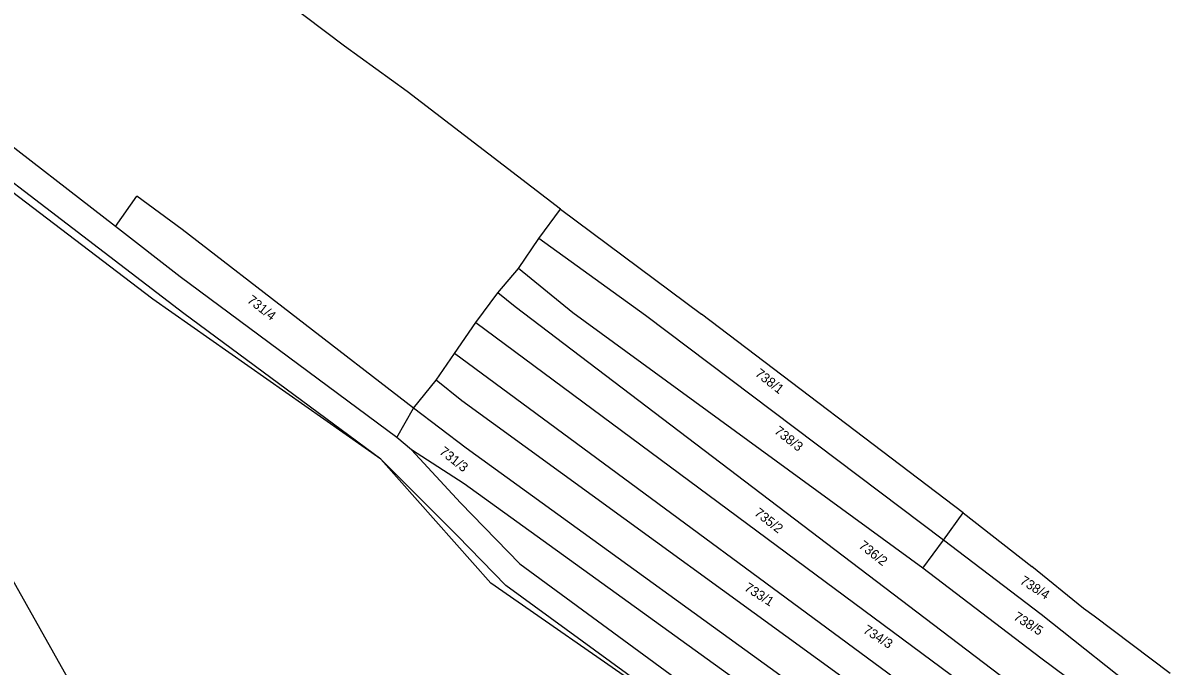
# Model space of a CAD drawing. Extents: x -581999 to -572728, y -1219553 to -1212032.
# Drawn here: x -577907.8 to -577664.4, y -1214544.8 to -1214408.3 of the extents above; entities that cross this region are included whole.
import ezdxf

# ---------------------------------------------------------------- set-up
doc = ezdxf.new("R2010")
doc.units = 0
for name, color, linetype in [('Vrstva 1', 7, 'Continuous'), ('Vrstva 2', 7, 'Continuous'), ('Vrstva 63', 7, 'Continuous')]:
    doc.layers.add(name, color=color, linetype=linetype)

msp = doc.modelspace()

# ---------------------------------------------------------------- linework, layer by layer
at = {"layer": 'Vrstva 1'}
for points in [[(-577839.628, -1214413.224), (-577885.622, -1214378.46)], [(-577888.21, -1214451.491), (-577944.103, -1214408.215)], [(-577826.31, -1214422.892), (-577839.628, -1214413.224)], [(-577873.725, -1214469.991), (-577944.716, -1214415.636)], [(-577793.769, -1214447.87), (-577826.31, -1214422.892)], [(-577888.21, -1214451.491), (-577883.641, -1214445.113)], [(-577874.067, -1214452.135), (-577883.641, -1214445.113)], [(-577798.337, -1214454.044), (-577793.769, -1214447.87)], [(-577793.769, -1214447.87), (-577763.89, -1214470.111)], [(-577874.493, -1214462.162), (-577888.21, -1214451.491)], [(-577824.945, -1214490.092), (-577874.067, -1214452.135)], [(-577802.707, -1214460.42), (-577798.337, -1214454.044)], [(-577775.746, -1214470.402), (-577798.337, -1214454.044)], [(-577807.073, -1214465.594), (-577802.707, -1214460.42)], [(-577791.159, -1214469.859), (-577802.707, -1214460.42)], [(-577828.523, -1214496.274), (-577874.493, -1214462.162)], [(-577811.723, -1214471.875), (-577807.073, -1214465.594)], [(-577803.409, -1214468.543), (-577807.073, -1214465.594)], [(-577691.898, -1214553.29), (-577803.409, -1214468.543)], [(-577815.628, -1214517.145), (-577831.899, -1214500.855), (-577873.725, -1214469.991)], [(-577716.881, -1214524.044), (-577791.159, -1214469.859)], [(-577712.515, -1214518.074), (-577775.746, -1214470.402)], [(-577708.346, -1214512.301), (-577763.89, -1214470.111)], [(-577816.291, -1214478.449), (-577811.723, -1214471.875)], [(-577811.723, -1214471.875), (-577690.317, -1214561.946)], [(-577820.181, -1214484.121), (-577816.291, -1214478.449)], [(-577702.752, -1214562.237), (-577816.291, -1214478.449)], [(-577824.945, -1214490.092), (-577820.181, -1214484.121)], [(-577814.743, -1214488.488), (-577820.181, -1214484.121)], [(-577828.523, -1214496.274), (-577824.945, -1214490.092)], [(-577813.788, -1214498.521), (-577824.945, -1214490.092)], [(-577718.278, -1214558.503), (-577814.743, -1214488.488)], [(-577825.369, -1214498.91), (-577828.523, -1214496.274)], [(-577815.011, -1214510.136), (-577825.369, -1214498.91)], [(-577814.208, -1214506.134), (-577825.369, -1214498.91)], [(-577731.11, -1214558.39), (-577813.788, -1214498.521)], [(-577876.256, -1214576.146), (-577895.498, -1214552.383), (-577912.967, -1214521.381), (-577942.414, -1214501.628)], [(-577741.575, -1214558.498), (-577814.208, -1214506.134)], [(-577815.011, -1214510.136), (-577802.406, -1214523.076), (-577754.016, -1214558.589)], [(-577712.515, -1214518.074), (-577708.346, -1214512.301)], [(-577708.346, -1214512.301), (-577693.781, -1214523.651)], [(-577757.585, -1214562.563), (-577805.386, -1214527.659), (-577815.628, -1214517.145)], [(-577716.881, -1214524.044), (-577712.515, -1214518.074)], [(-577691.822, -1214533.865), (-577712.515, -1214518.074)], [(-577691.858, -1214543.078), (-577716.881, -1214524.044)], [(-577682.788, -1214532.593), (-577693.781, -1214523.651)], [(-577668.805, -1214552.092), (-577691.822, -1214533.865)], [(-577680.573, -1214534.167), (-577682.788, -1214532.593)], [(-577664.441, -1214546.324), (-577680.573, -1214534.167)], [(-577672.289, -1214557.707), (-577691.858, -1214543.078)]]:
    msp.add_lwpolyline(points, dxfattribs=at)
at = {"layer": 'Vrstva 63'}
for p, q in [((-577880.243, -1214466.912), (-577928.928, -1214429.927)), ((-577831.899, -1214500.855), (-577880.243, -1214466.912)), ((-577808.541, -1214527.203), (-577831.899, -1214500.855)), ((-577757.585, -1214562.563), (-577808.541, -1214527.203))]:
    msp.add_line(p, q, dxfattribs=at)

# ---------------------------------------------------------------- texts
at = {"layer": 'Vrstva 2'}
for s, rotation, p in [('731/4', 321.94113, (-577860.409, -1214467.469)), ('738/1', 321.94113, (-577752.64, -1214483.041)), ('738/3', 321.94113, (-577748.576, -1214495.242)), ('731/3', 321.94113, (-577819.635, -1214499.605)), ('735/2', 321.94113, (-577752.81, -1214512.611)), ('736/2', 321.94113, (-577730.641, -1214519.545)), ('733/1', 327.58282, (-577754.944, -1214528.616)), ('738/4', 327.58282, (-577696.457, -1214527.165)), ('738/5', 327.58282, (-577697.833, -1214534.795)), ('734/3', 327.58282, (-577729.73, -1214537.599))]:
    msp.add_text(s, height=2, rotation=rotation, dxfattribs=at).set_placement(p)

doc.saveas('drawing.dxf')
